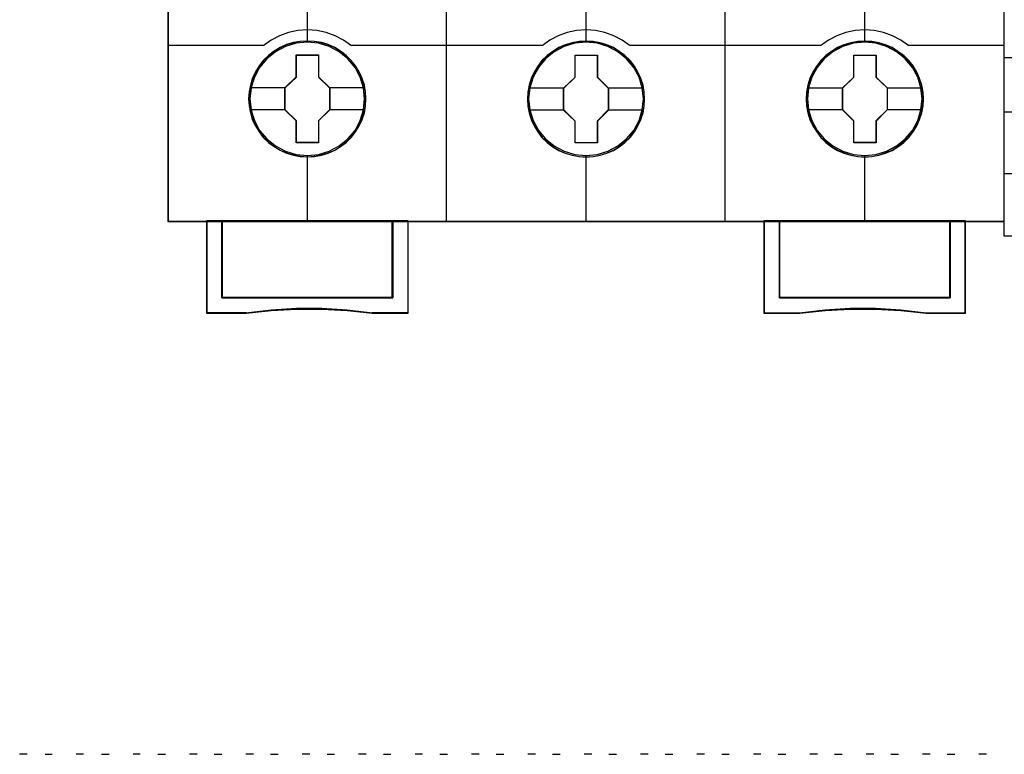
# Model space of a CAD drawing. Header units: millimetres. Extents: x -1290 to 1795, y -4192 to -1311.
# Tile 392 of 656: x 1442 to 1454, y -3670 to -3660. Entities that reach past the tile are written whole.
import ezdxf

# ---------------------------------------------------------------- set-up
doc = ezdxf.new("R2010")
doc.units = ezdxf.units.MM
doc.layers.add('45', color=7, linetype='Continuous')
doc.layers.add('51', color=7, linetype='Continuous')
doc.layers.add('Aparatura', color=7, linetype='Continuous', lineweight=13)
doc.styles.get("Standard").update_dxf_attribs({"font": 'ARIALN.TTF', "width": 0.8})

# ---------------------------------------------------------------- blocks, each defined once
blk = doc.blocks.new('*U193')
at = {"layer": '45', "color": 7}
for points in [[(423.504135, -83.678926), (405.49189, -83.678926), (405.49189, -165.701694), (423.504135, -165.701694), (441.50524, -165.701694), (459.517485, -165.701694), (459.517485, -83.678926), (441.50524, -83.678926), (423.504135, -83.678926)], [(418.289641, -157.791343), (418.267276, -157.33861), (418.194591, -156.891399), (418.038039, -156.460751), (417.859122, -156.046667), (417.624294, -155.654667), (417.344737, -155.306836), (417.014859, -154.986611), (416.645843, -154.710554), (416.276827, -154.467625), (415.846309, -154.279907), (415.41579, -154.152921), (414.957316, -154.070104), (414.504433, -154.048019), (414.045959, -154.070104), (413.604258, -154.152921), (413.156966, -154.279907), (412.743221, -154.467625), (412.351841, -154.710554), (411.994008, -154.986611), (411.658539, -155.306836), (411.395755, -155.654667), (411.149744, -156.046667), (410.948463, -156.460751), (410.831049, -156.891399), (410.74159, -157.33861), (410.708044, -157.791343), (410.74159, -158.238554), (410.831049, -158.680244), (410.948463, -159.110892), (411.149744, -159.524976), (411.395755, -159.916976), (411.658539, -160.275849), (411.994008, -160.596075), (412.351841, -160.872131), (412.743221, -161.104018), (413.156966, -161.286215), (413.604258, -161.424244), (414.045959, -161.512582), (414.504433, -161.534666), (414.957316, -161.512582), (415.41579, -161.424244), (415.846309, -161.286215), (416.276827, -161.104018), (416.645843, -160.872131), (417.014859, -160.596075), (417.344737, -160.275849), (417.624294, -159.916976), (417.859122, -159.524976), (418.038039, -159.110892), (418.194591, -158.680244), (418.267276, -158.238554), (418.289641, -157.791343)], [(418.289641, -157.791343), (418.267276, -157.33861), (418.194591, -156.891399), (418.038039, -156.460751), (417.859122, -156.046667), (417.624294, -155.654667), (417.344737, -155.306836), (417.014859, -154.986611), (416.645843, -154.710554), (416.276827, -154.467625), (415.846309, -154.279907), (415.41579, -154.152921), (414.957316, -154.070104), (414.504433, -154.048019), (414.045959, -154.070104), (413.604258, -154.152921), (413.156966, -154.279907), (412.743221, -154.467625), (412.351841, -154.710554), (411.994008, -154.986611), (411.658539, -155.306836), (411.395755, -155.654667), (411.149744, -156.046667), (410.948463, -156.460751), (410.831049, -156.891399), (410.74159, -157.33861), (410.708044, -157.791343), (410.74159, -158.238554), (410.831049, -158.680244), (410.948463, -159.110892), (411.149744, -159.524976), (411.395755, -159.916976), (411.658539, -160.275849), (411.994008, -160.596075), (412.351841, -160.872131), (412.743221, -161.104018), (413.156966, -161.286215), (413.604258, -161.424244), (414.045959, -161.512582), (414.504433, -161.534666), (414.957316, -161.512582), (415.41579, -161.424244), (415.846309, -161.286215), (416.276827, -161.104018), (416.645843, -160.872131), (417.014859, -160.596075), (417.344737, -160.275849), (417.624294, -159.916976), (417.859122, -159.524976), (418.038039, -159.110892), (418.194591, -158.680244), (418.267276, -158.238554), (418.289641, -157.791343)], [(418.273525, -157.790445), (418.251255, -157.339558), (418.178879, -156.89417), (418.022993, -156.465278), (417.844837, -156.052882), (417.611007, -155.66248), (417.332638, -155.316067), (417.004162, -154.997147), (416.636715, -154.722216), (416.269268, -154.480277), (415.84058, -154.293324), (415.411892, -154.166856), (414.955367, -154.084377), (414.504409, -154.062382), (414.047884, -154.084377), (413.608061, -154.166856), (413.162671, -154.293324), (412.750685, -154.480277), (412.360969, -154.722216), (412.004656, -154.997147), (411.670614, -155.316067), (411.408947, -155.66248), (411.163982, -156.052882), (410.963557, -156.465278), (410.846642, -156.89417), (410.757564, -157.339558), (410.724159, -157.790445), (410.757564, -158.235833), (410.846642, -158.675722), (410.963557, -159.104615), (411.163982, -159.517011), (411.408947, -159.907413), (411.670614, -160.264823), (412.004656, -160.583743), (412.360969, -160.858674), (412.750685, -161.089616), (413.162671, -161.27107), (413.608061, -161.408536), (414.047884, -161.496513), (414.504409, -161.518508), (414.955367, -161.496513), (415.411892, -161.408536), (415.84058, -161.27107), (416.269268, -161.089616), (416.636715, -160.858674), (417.004162, -160.583743), (417.332638, -160.264823), (417.611007, -159.907413), (417.844837, -159.517011), (418.022993, -159.104615), (418.178879, -158.675722), (418.251255, -158.235833), (418.273525, -157.790445)], [(436.289219, -157.796661), (436.266859, -157.349458), (436.194189, -156.902255), (436.037669, -156.466094), (435.85879, -156.052017), (435.62401, -155.665545), (435.344511, -155.312199), (435.014701, -154.99198), (434.651352, -154.715929), (434.276823, -154.473003), (433.846394, -154.29081), (433.415965, -154.158305), (432.957586, -154.07549), (432.504797, -154.053405), (432.052007, -154.07549), (431.604808, -154.158305), (431.157609, -154.29081), (430.74395, -154.473003), (430.352651, -154.715929), (429.994892, -154.99198), (429.659492, -155.312199), (429.396763, -155.665545), (429.150803, -156.052017), (428.955154, -156.466094), (428.832174, -156.902255), (428.742734, -157.349458), (428.714784, -157.796661), (428.742734, -158.249385), (428.832174, -158.685547), (428.955154, -159.116187), (429.150803, -159.530264), (429.396763, -159.922256), (429.659492, -160.281123), (429.994892, -160.601343), (430.352651, -160.882915), (430.74395, -161.109277), (431.157609, -161.296992), (431.604808, -161.429497), (432.052007, -161.517833), (432.504797, -161.545438), (432.957586, -161.517833), (433.415965, -161.429497), (433.846394, -161.296992), (434.276823, -161.109277), (434.651352, -160.882915), (435.014701, -160.601343), (435.344511, -160.281123), (435.62401, -159.922256), (435.85879, -159.530264), (436.037669, -159.116187), (436.194189, -158.685547), (436.266859, -158.249385), (436.289219, -157.796661)], [(436.289219, -157.796661), (436.266859, -157.349458), (436.194189, -156.902255), (436.037669, -156.466094), (435.85879, -156.052017), (435.62401, -155.665545), (435.344511, -155.312199), (435.014701, -154.99198), (434.651352, -154.715929), (434.276823, -154.473003), (433.846394, -154.29081), (433.415965, -154.158305), (432.957586, -154.07549), (432.504797, -154.053405), (432.052007, -154.07549), (431.604808, -154.158305), (431.157609, -154.29081), (430.74395, -154.473003), (430.352651, -154.715929), (429.994892, -154.99198), (429.659492, -155.312199), (429.396763, -155.665545), (429.150803, -156.052017), (428.955154, -156.466094), (428.832174, -156.902255), (428.742734, -157.349458), (428.714784, -157.796661), (428.742734, -158.249385), (428.832174, -158.685547), (428.955154, -159.116187), (429.150803, -159.530264), (429.396763, -159.922256), (429.659492, -160.281123), (429.994892, -160.601343), (430.352651, -160.882915), (430.74395, -161.109277), (431.157609, -161.296992), (431.604808, -161.429497), (432.052007, -161.517833), (432.504797, -161.545438), (432.957586, -161.517833), (433.415965, -161.429497), (433.846394, -161.296992), (434.276823, -161.109277), (434.651352, -160.882915), (435.014701, -160.601343), (435.344511, -160.281123), (435.62401, -159.922256), (435.85879, -159.530264), (436.037669, -159.116187), (436.194189, -158.685547), (436.266859, -158.249385), (436.289219, -157.796661)], [(436.274894, -157.796673), (436.252624, -157.351399), (436.180246, -156.906125), (436.024355, -156.471845), (435.846194, -156.059554), (435.612358, -155.674749), (435.333982, -155.322928), (435.005498, -155.00409), (434.643609, -154.729229), (434.270585, -154.487352), (433.841886, -154.305944), (433.413187, -154.174011), (432.95665, -154.091552), (432.505681, -154.069564), (432.054711, -154.091552), (431.609309, -154.174011), (431.163908, -154.305944), (430.751911, -154.487352), (430.362184, -154.729229), (430.005863, -155.00409), (429.671811, -155.322928), (429.410138, -155.674749), (429.165167, -156.059554), (428.970304, -156.471845), (428.847818, -156.906125), (428.758738, -157.351399), (428.7309, -157.796673), (428.758738, -158.247445), (428.847818, -158.681724), (428.970304, -159.110507), (429.165167, -159.522798), (429.410138, -159.9131), (429.671811, -160.270419), (430.005863, -160.589257), (430.362184, -160.869615), (430.751911, -161.095), (431.163908, -161.281905), (431.609309, -161.413839), (432.054711, -161.501794), (432.505681, -161.52928), (432.95665, -161.501794), (433.413187, -161.413839), (433.841886, -161.281905), (434.270585, -161.095), (434.643609, -160.869615), (435.005498, -160.589257), (435.333982, -160.270419), (435.612358, -159.9131), (435.846194, -159.522798), (436.024355, -159.110507), (436.180246, -158.681724), (436.252624, -158.247445), (436.274894, -157.796673)], [(454.29596, -157.796729), (454.2736, -157.343996), (454.200933, -156.896785), (454.044417, -156.466137), (453.865543, -156.052053), (453.63077, -155.660053), (453.351279, -155.312222), (453.021479, -154.991997), (452.65255, -154.715941), (452.283622, -154.473011), (451.853205, -154.285293), (451.422788, -154.158307), (450.964422, -154.07549), (450.511646, -154.053405), (450.05328, -154.07549), (449.611684, -154.158307), (449.164498, -154.285293), (448.75085, -154.473011), (448.359562, -154.715941), (448.001814, -154.991997), (447.666424, -155.312222), (447.403702, -155.660053), (447.15775, -156.052053), (446.956516, -156.466137), (446.839129, -156.896785), (446.749692, -157.343996), (446.716153, -157.796729), (446.749692, -158.24394), (446.839129, -158.68563), (446.956516, -159.116278), (447.15775, -159.530362), (447.403702, -159.922362), (447.666424, -160.281235), (448.001814, -160.601461), (448.359562, -160.877517), (448.75085, -161.109404), (449.164498, -161.291602), (449.611684, -161.42963), (450.05328, -161.517968), (450.511646, -161.540052), (450.964422, -161.517968), (451.422788, -161.42963), (451.853205, -161.291602), (452.283622, -161.109404), (452.65255, -160.877517), (453.021479, -160.601461), (453.351279, -160.281235), (453.63077, -159.922362), (453.865543, -159.530362), (454.044417, -159.116278), (454.200933, -158.68563), (454.2736, -158.24394), (454.29596, -157.796729)], [(454.29596, -157.796729), (454.2736, -157.343996), (454.200933, -156.896785), (454.044417, -156.466137), (453.865543, -156.052053), (453.63077, -155.660053), (453.351279, -155.312222), (453.021479, -154.991997), (452.65255, -154.715941), (452.283622, -154.473011), (451.853205, -154.285293), (451.422788, -154.158307), (450.964422, -154.07549), (450.511646, -154.053405), (450.05328, -154.07549), (449.611684, -154.158307), (449.164498, -154.285293), (448.75085, -154.473011), (448.359562, -154.715941), (448.001814, -154.991997), (447.666424, -155.312222), (447.403702, -155.660053), (447.15775, -156.052053), (446.956516, -156.466137), (446.839129, -156.896785), (446.749692, -157.343996), (446.716153, -157.796729), (446.749692, -158.24394), (446.839129, -158.68563), (446.956516, -159.116278), (447.15775, -159.530362), (447.403702, -159.922362), (447.666424, -160.281235), (448.001814, -160.601461), (448.359562, -160.877517), (448.75085, -161.109404), (449.164498, -161.291602), (449.611684, -161.42963), (450.05328, -161.517968), (450.511646, -161.540052), (450.964422, -161.517968), (451.422788, -161.42963), (451.853205, -161.291602), (452.283622, -161.109404), (452.65255, -160.877517), (453.021479, -160.601461), (453.351279, -160.281235), (453.63077, -159.922362), (453.865543, -159.530362), (454.044417, -159.116278), (454.200933, -158.68563), (454.2736, -158.24394), (454.29596, -157.796729)], [(454.281634, -157.796729), (454.259365, -157.345951), (454.186989, -156.90067), (454.031102, -156.471881), (453.852946, -156.059584), (453.619116, -155.669276), (453.340747, -155.322947), (453.012272, -155.004104), (452.644825, -154.729239), (452.277378, -154.487358), (451.84869, -154.30045), (451.420002, -154.174012), (450.963477, -154.091553), (450.512519, -154.069564), (450.055994, -154.091553), (449.616171, -154.174012), (449.170781, -154.30045), (448.758795, -154.487358), (448.369078, -154.729239), (448.012766, -155.004104), (447.678723, -155.322947), (447.417057, -155.669276), (447.172092, -156.059584), (446.971666, -156.471881), (446.854751, -156.90067), (446.765673, -157.345951), (446.732269, -157.796729), (446.765673, -158.24201), (446.854751, -158.681793), (446.971666, -159.110582), (447.172092, -159.522879), (447.417057, -159.913187), (447.678723, -160.270511), (448.012766, -160.589354), (448.369078, -160.864219), (448.758795, -161.095105), (449.170781, -161.276516), (449.616171, -161.413948), (450.055994, -161.501905), (450.512519, -161.523894), (450.963477, -161.501905), (451.420002, -161.413948), (451.84869, -161.276516), (452.277378, -161.095105), (452.644825, -160.864219), (453.012272, -160.589354), (453.340747, -160.270511), (453.619116, -159.913187), (453.852946, -159.522879), (454.031102, -159.110582), (454.186989, -158.681793), (454.259365, -158.24201), (454.281634, -157.796729)], [(413.789237, -154.943903), (415.23045, -154.943903), (415.23045, -156.370495), (415.951056, -157.072732), (415.951056, -158.493795), (415.23045, -159.21262), (415.23045, -160.622624), (413.789237, -160.622624), (413.789237, -159.21262), (413.057372, -158.493795), (413.057372, -157.072732), (413.789237, -156.370495), (413.789237, -154.943903)], [(413.789237, -154.943903), (415.23045, -154.943903), (415.23045, -154.943903), (415.23045, -156.370495), (415.23045, -156.370495), (415.951056, -157.072732), (415.951056, -157.072732), (415.951056, -158.493795), (415.951056, -158.493795), (415.23045, -159.21262), (415.23045, -159.21262), (415.23045, -160.622624), (415.23045, -160.622624), (413.789237, -160.622624), (413.789237, -160.622624), (413.789237, -159.21262), (413.789237, -159.21262), (413.057372, -158.493795), (413.057372, -158.493795), (413.057372, -157.072732), (413.057372, -157.072732), (413.789237, -156.370495), (413.789237, -156.370495), (413.789237, -154.943903), (413.789237, -154.943903)], [(413.797201, -154.960062), (415.222361, -154.960062), (415.222361, -156.378535), (415.934941, -157.076776), (415.934941, -158.489751), (415.222361, -159.204486), (415.222361, -160.606466), (413.797201, -160.606466), (413.797201, -159.204486), (413.073487, -158.489751), (413.073487, -157.076776), (413.797201, -156.378535), (413.797201, -154.960062)], [(431.796236, -154.954676), (433.237449, -154.954676), (433.237449, -156.375738), (433.952425, -157.083505), (433.952425, -158.504567), (433.237449, -159.223392), (433.237449, -160.633396), (431.796236, -160.633396), (431.796236, -159.223392), (431.058741, -158.504567), (431.058741, -157.083505), (431.796236, -156.375738), (431.796236, -154.954676)], [(431.796236, -154.954676), (433.237449, -154.954676), (433.237449, -154.954676), (433.237449, -156.375738), (433.237449, -156.375738), (433.952425, -157.083505), (433.952425, -157.083505), (433.952425, -158.504567), (433.952425, -158.504567), (433.237449, -159.223392), (433.237449, -159.223392), (433.237449, -160.633396), (433.237449, -160.633396), (431.796236, -160.633396), (431.796236, -160.633396), (431.796236, -159.223392), (431.796236, -159.223392), (431.058741, -158.504567), (431.058741, -158.504567), (431.058741, -157.083505), (431.058741, -157.083505), (431.796236, -156.375738), (431.796236, -156.375738), (431.796236, -154.954676), (431.796236, -154.954676)], [(431.802803, -154.970834), (433.228854, -154.970834), (433.228854, -156.383809), (433.936309, -157.087548), (433.936309, -158.500523), (433.228854, -159.215258), (433.228854, -160.617238), (431.802803, -160.617238), (431.802803, -159.215258), (431.073066, -158.500523), (431.073066, -157.087548), (431.802803, -156.383809), (431.802803, -154.970834)], [(449.797347, -154.954676), (451.23856, -154.954676), (451.23856, -156.375774), (451.959166, -157.078029), (451.959166, -158.499127), (451.23856, -159.217971), (451.23856, -160.62801), (449.797347, -160.62801), (449.797347, -159.217971), (449.065481, -158.499127), (449.065481, -157.078029), (449.797347, -156.375774), (449.797347, -154.954676)], [(449.797347, -154.954676), (451.23856, -154.954676), (451.23856, -154.954676), (451.23856, -156.375774), (451.23856, -156.375774), (451.959166, -157.078029), (451.959166, -157.078029), (451.959166, -158.499127), (451.959166, -158.499127), (451.23856, -159.217971), (451.23856, -159.217971), (451.23856, -160.62801), (451.23856, -160.62801), (449.797347, -160.62801), (449.797347, -160.62801), (449.797347, -159.217971), (449.797347, -159.217971), (449.065481, -158.499127), (449.065481, -158.499127), (449.065481, -157.078029), (449.065481, -157.078029), (449.797347, -156.375774), (449.797347, -156.375774), (449.797347, -154.954676), (449.797347, -154.954676)], [(449.803973, -154.970834), (451.230024, -154.970834), (451.230024, -156.383837), (451.94305, -157.082092), (451.94305, -158.495095), (451.230024, -159.209844), (451.230024, -160.611852), (449.803973, -160.611852), (449.803973, -159.209844), (449.079806, -158.495095), (449.079806, -157.082092), (449.803973, -156.383837), (449.803973, -154.970834)], [(420.017656, -170.633081), (408.990355, -170.633081), (408.990355, -165.669378), (407.997005, -165.669378), (407.997005, -171.63356), (410.547347, -171.63356), (412.171307, -171.45668), (413.806428, -171.36824), (415.441549, -171.36824), (417.07109, -171.45668), (418.706211, -171.63356), (421.022167, -171.63356), (421.022167, -165.669378), (420.017656, -165.669378), (420.017656, -170.633081)], [(420.019405, -170.637136), (420.019405, -165.669378), (414.503319, -165.669378), (408.987232, -165.669378), (408.987232, -170.637136), (420.019405, -170.637136)], [(443.988999, -165.669378), (443.988999, -171.63356), (446.304637, -171.63356), (447.939533, -171.45668), (449.568849, -171.36824), (451.203746, -171.36824), (452.838642, -171.45668), (454.462378, -171.63356), (457.01237, -171.63356), (457.01237, -165.669378), (456.019157, -165.669378), (456.019157, -170.633081), (444.993372, -170.633081), (444.993372, -165.669378), (443.988999, -165.669378)], [(450.506056, -165.669378), (444.98997, -165.669378), (444.98997, -170.637136), (456.022143, -170.637136), (456.022143, -165.669378), (450.506056, -165.669378)]]:
    blk.add_lwpolyline(points, close=True, dxfattribs=at)
at = {"layer": '45', "color": 139}
for points in [[(423.504135, -83.678926), (405.49189, -83.678926), (405.49189, -165.701694), (423.504135, -165.701694), (441.50524, -165.701694), (459.517485, -165.701694), (459.517485, -83.678926), (441.50524, -83.678926), (423.504135, -83.678926)], [(423.510102, -83.695084), (405.508006, -83.695084), (405.508006, -165.685536), (423.510102, -165.685536), (441.501064, -165.685536), (459.503159, -165.685536), (459.503159, -83.695084), (441.501064, -83.695084), (423.510102, -83.695084)], [(418.20548, -157.785889), (418.132799, -157.068111), (417.925937, -156.388982), (417.584894, -155.754024), (417.126442, -155.196366), (416.561764, -154.743613), (415.918814, -154.40681), (415.219955, -154.191476), (414.498733, -154.12522), (413.77751, -154.191476), (413.089833, -154.40681), (412.446883, -154.743613), (411.882205, -155.196366), (411.423753, -155.754024), (411.08271, -156.388982), (410.864666, -157.068111), (410.797576, -157.785889), (410.864666, -158.503667), (411.08271, -159.188317), (411.423753, -159.817754), (411.882205, -160.375412), (412.446883, -160.828165), (413.089833, -161.164968), (413.77751, -161.37478), (414.498733, -161.45208), (415.219955, -161.37478), (415.918814, -161.164968), (416.561764, -160.828165), (417.126442, -160.375412), (417.584894, -159.817754), (417.925937, -159.188317), (418.132799, -158.503667), (418.20548, -157.785889)], [(418.210852, -157.791343), (418.138173, -157.073551), (417.931317, -156.388888), (417.584693, -155.753919), (417.120664, -155.201772), (416.567185, -154.749011), (415.924253, -154.40668), (415.225415, -154.196864), (414.504214, -154.130606), (413.783013, -154.196864), (413.084175, -154.40668), (412.446834, -154.749011), (411.887764, -155.201772), (411.418144, -155.753919), (411.077111, -156.388888), (410.870255, -157.073551), (410.797576, -157.791343), (410.870255, -158.503613), (411.077111, -159.193797), (411.418144, -159.823245), (411.887764, -160.375392), (412.446834, -160.828153), (413.084175, -161.170484), (413.783013, -161.3803), (414.504214, -161.45208), (415.225415, -161.3803), (415.924253, -161.170484), (416.567185, -160.828153), (417.120664, -160.375392), (417.584693, -159.823245), (417.931317, -159.193797), (418.138173, -158.503613), (418.210852, -157.791343)], [(436.212221, -157.785889), (436.133951, -157.068111), (435.927095, -156.388982), (435.586062, -155.754024), (435.127624, -155.196366), (434.562963, -154.743613), (433.920031, -154.40681), (433.226784, -154.191476), (432.499992, -154.12522), (431.778791, -154.191476), (431.091134, -154.40681), (430.448203, -154.743613), (429.883542, -155.196366), (429.425104, -155.754024), (429.084071, -156.388982), (428.871624, -157.068111), (428.798945, -157.785889), (428.871624, -158.503667), (429.084071, -159.188317), (429.425104, -159.817754), (429.883542, -160.375412), (430.448203, -160.828165), (431.091134, -161.164968), (431.778791, -161.37478), (432.499992, -161.45208), (433.226784, -161.37478), (433.920031, -161.164968), (434.562963, -160.828165), (435.127624, -160.375412), (435.586062, -159.817754), (435.927095, -159.188317), (436.133951, -158.503667), (436.212221, -157.785889)], [(436.212221, -157.791343), (436.139542, -157.073551), (435.932686, -156.388888), (435.586062, -155.753919), (435.122033, -155.201772), (434.568553, -154.749011), (433.925622, -154.40668), (433.226784, -154.196864), (432.505583, -154.130606), (431.784382, -154.196864), (431.085543, -154.40668), (430.448203, -154.749011), (429.889132, -155.201772), (429.425104, -155.753919), (429.07848, -156.388888), (428.871624, -157.073551), (428.798945, -157.791343), (428.871624, -158.503613), (429.07848, -159.193797), (429.425104, -159.823245), (429.889132, -160.375392), (430.448203, -160.828153), (431.085543, -161.170484), (431.784382, -161.3803), (432.505583, -161.45208), (433.226784, -161.3803), (433.925622, -161.170484), (434.568553, -160.828153), (435.122033, -160.375392), (435.586062, -159.823245), (435.932686, -159.193797), (436.139542, -158.503613), (436.212221, -157.791343)], [(454.21359, -157.791343), (454.140911, -157.073551), (453.934055, -156.388888), (453.593021, -155.753919), (453.123402, -155.201772), (452.569922, -154.749011), (451.926991, -154.40668), (451.228153, -154.196864), (450.506952, -154.130606), (449.785751, -154.196864), (449.086912, -154.40668), (448.449572, -154.749011), (447.890501, -155.201772), (447.426473, -155.753919), (447.079849, -156.388888), (446.872993, -157.073551), (446.800314, -157.791343), (446.872993, -158.503613), (447.079849, -159.193797), (447.426473, -159.823245), (447.890501, -160.375392), (448.449572, -160.828153), (449.086912, -161.170484), (449.785751, -161.3803), (450.506952, -161.45208), (451.228153, -161.3803), (451.926991, -161.170484), (452.569922, -160.828153), (453.123402, -160.375392), (453.593021, -159.823245), (453.934055, -159.193797), (454.140911, -158.503613), (454.21359, -157.791343)], [(454.21359, -157.785889), (454.135318, -157.068111), (453.928455, -156.388982), (453.587412, -155.754024), (453.128961, -155.196366), (452.564283, -154.743613), (451.921333, -154.40681), (451.228065, -154.191476), (450.506842, -154.12522), (449.780029, -154.191476), (449.092352, -154.40681), (448.449402, -154.743613), (447.884724, -155.196366), (447.426272, -155.754024), (447.085229, -156.388982), (446.872776, -157.068111), (446.805685, -157.785889), (446.872776, -158.503667), (447.085229, -159.188317), (447.426272, -159.817754), (447.884724, -160.375412), (448.449402, -160.828165), (449.092352, -161.164968), (449.780029, -161.37478), (450.506842, -161.45208), (451.228065, -161.37478), (451.921333, -161.164968), (452.564283, -160.828165), (453.128961, -160.375412), (453.587412, -159.817754), (453.928455, -159.188317), (454.135318, -158.503667), (454.21359, -157.785889)]]:
    blk.add_lwpolyline(points, close=True, dxfattribs=at)
for points in [[(423.493259, -165.701694), (423.493259, -119.964925)], [(441.483884, -165.701694), (441.483884, -119.964925)], [(414.488098, -146.900695), (414.488098, -154.146764)], [(432.489467, -146.900695), (432.489467, -154.146764)], [(450.489045, -146.900695), (450.489045, -154.146764)], [(417.353133, -154.34964), (416.843777, -153.986419), (416.300838, -153.702652), (415.724315, -153.492665), (415.119806, -153.373483), (414.504101, -153.32808), (413.888397, -153.373483), (413.289485, -153.492665), (412.707365, -153.702652), (412.164425, -153.986419), (411.660667, -154.34964)], [(435.349129, -154.34964), (434.845193, -153.986419), (434.302061, -153.702652), (433.719735, -153.492665), (433.12061, -153.373483), (432.504688, -153.32808), (431.888765, -153.373483), (431.28964, -153.492665), (430.707314, -153.702652), (430.164182, -153.986419), (429.660246, -154.34964)], [(453.350498, -154.34964), (452.846582, -153.986419), (452.297873, -153.702652), (451.721168, -153.492665), (451.122068, -153.373483), (450.50617, -153.32808), (449.890272, -153.373483), (449.285572, -153.492665), (448.708868, -153.702652), (448.165758, -153.986419), (447.656243, -154.34964)], [(405.49189, -154.317323), (411.692899, -154.317323)], [(417.320901, -154.317323), (423.527282, -154.317323)], [(423.493259, -154.317323), (429.694268, -154.317323)], [(435.316898, -154.317323), (441.516116, -154.317323)], [(441.483884, -154.317323), (447.690265, -154.317323)], [(453.318267, -154.317323), (459.517485, -154.317323)], [(414.488098, -161.430535), (414.488098, -165.701694)], [(432.489467, -161.430535), (432.489467, -165.701694)], [(450.489045, -161.430535), (450.489045, -165.701694)], [(407.997005, -165.669378), (407.997005, -171.63356)], [(414.52033, -165.669378), (407.997005, -165.669378)], [(408.987232, -165.669378), (408.987232, -170.637136)], [(419.987173, -170.637136), (419.987173, -165.669378)], [(420.988145, -165.669378), (420.988145, -171.63356)], [(443.988999, -165.669378), (443.988999, -171.63356)], [(444.98997, -170.637136), (444.98997, -165.669378)], [(455.989911, -165.669378), (455.989911, -170.637136)], [(456.980139, -165.669378), (456.980139, -171.63356)], [(408.987232, -170.604819), (420.019405, -170.604819)], [(456.022143, -170.604819), (444.98997, -170.604819)], [(410.573745, -171.599448), (407.997005, -171.599448)], [(418.712233, -171.63356), (417.074736, -171.434874), (415.442828, -171.335531), (413.80533, -171.335531), (412.167833, -171.434874), (410.541513, -171.63356)], [(421.022167, -171.599448), (418.678211, -171.599448)], [(443.988999, -171.599448), (446.331164, -171.599448)], [(454.469652, -171.63356), (452.843333, -171.434874), (451.205835, -171.335531), (449.568338, -171.335531), (447.93643, -171.434874), (446.298933, -171.63356)], [(454.43563, -171.599448), (457.01237, -171.599448)]]:
    blk.add_lwpolyline(points, dxfattribs=at)
at = {"layer": '45', "color": 59}
blk.add_lwpolyline([(423.493259, -165.701694), (423.493259, -119.964925)], dxfattribs=at)
at = {"layer": '45', "color": 7}
for points in [[(410.779669, -157.060632), (413.089603, -157.060632)], [(415.918825, -157.060632), (418.216224, -157.060632)], [(428.78641, -157.071404), (431.090972, -157.071404)], [(433.918403, -157.071404), (436.217593, -157.071404)], [(446.787779, -157.066018), (449.097713, -157.066018)], [(451.925144, -157.066018), (454.224334, -157.066018)], [(410.779669, -158.473579), (413.089603, -158.473579)], [(415.918825, -158.473579), (418.216224, -158.473579)], [(428.78641, -158.484351), (431.090972, -158.484351)], [(433.918403, -158.484351), (436.217593, -158.484351)], [(446.787779, -158.478965), (449.097713, -158.478965)], [(451.925144, -158.478965), (454.224334, -158.478965)]]:
    blk.add_lwpolyline(points, dxfattribs=at)
at = {"layer": '45', "color": 59}
for points in [[(420.017656, -170.633081), (408.990355, -170.633081), (408.990355, -165.669378), (407.997005, -165.669378), (407.997005, -171.63356), (410.547347, -171.63356), (412.171307, -171.45668), (413.806428, -171.36824), (415.441549, -171.36824), (417.07109, -171.45668), (418.706211, -171.63356), (421.022167, -171.63356), (421.022167, -165.669378), (420.017656, -165.669378), (420.017656, -170.633081)], [(420.004026, -170.622043), (409.004012, -170.622043), (409.004012, -165.683741), (408.013121, -165.683741), (408.013121, -171.617402), (410.557152, -171.617402), (412.177093, -171.441427), (413.808168, -171.353439), (415.439243, -171.353439), (417.064751, -171.441427), (418.695826, -171.617402), (421.006051, -171.617402), (421.006051, -165.683741), (420.004026, -165.683741), (420.004026, -170.622043)], [(420.019405, -170.637136), (420.019405, -165.669378), (414.503319, -165.669378), (408.987232, -165.669378), (408.987232, -170.637136), (420.019405, -170.637136)], [(420.00508, -170.622773), (420.00508, -165.683741), (414.504214, -165.683741), (409.003348, -165.683741), (409.003348, -170.622773), (420.00508, -170.622773)], [(443.988999, -165.669378), (443.988999, -171.63356), (446.304637, -171.63356), (447.939533, -171.45668), (449.568849, -171.36824), (451.203746, -171.36824), (452.838642, -171.45668), (454.462378, -171.63356), (457.01237, -171.63356), (457.01237, -165.669378), (456.019157, -165.669378), (456.019157, -170.633081), (444.993372, -170.633081), (444.993372, -165.669378), (443.988999, -165.669378)], [(444.005114, -165.683741), (444.005114, -171.617402), (446.31534, -171.617402), (447.946415, -171.441427), (449.571923, -171.353439), (451.202998, -171.353439), (452.834072, -171.441427), (454.454014, -171.617402), (456.998045, -171.617402), (456.998045, -165.683741), (456.007153, -165.683741), (456.007153, -170.622043), (445.00714, -170.622043), (445.00714, -165.683741), (444.005114, -165.683741)], [(450.506056, -165.669378), (444.98997, -165.669378), (444.98997, -170.637136), (456.022143, -170.637136), (456.022143, -165.669378), (450.506056, -165.669378)], [(450.506056, -165.683741), (445.006086, -165.683741), (445.006086, -170.622773), (456.006027, -170.622773), (456.006027, -165.683741), (450.506056, -165.683741)]]:
    blk.add_lwpolyline(points, close=True, dxfattribs=at)
blk = doc.blocks.new('*U195')
at = {"layer": '45', "color": 7}
for points in [[(477.474087, -83.678926), (468.479579, -83.678926), (468.479579, -83.678926), (459.479881, -83.678926), (459.479881, -83.678926), (459.479881, -166.635281), (459.479881, -166.635281), (468.479579, -166.635281), (468.479579, -166.635281), (477.474087, -166.635281), (477.474087, -166.635281), (477.474087, -83.678926), (477.474087, -83.678926)], [(477.468715, -83.682516), (468.479578, -83.682516), (459.485253, -83.682516), (459.485253, -166.63169), (468.479578, -166.63169), (477.468715, -166.63169), (477.468715, -83.682516)], [(477.472835, -91.668888), (468.474298, -91.668888), (468.489876, -91.637752), (468.489876, -101.113607), (468.474298, -101.17588), (468.863733, -101.217395), (469.222013, -101.373078), (469.533561, -101.606601), (469.777606, -101.917965), (469.922995, -102.286413), (469.980112, -102.675619), (469.97492, -102.66524), (475.972214, -102.66524), (475.977406, -102.675619), (476.024138, -102.286413), (476.179912, -101.917965), (476.413573, -101.606601), (476.725121, -101.373078), (477.093785, -101.217395), (477.472835, -101.17588), (477.488413, -101.113607), (477.488413, -91.637752), (477.472835, -91.668888)], [(477.469269, -91.672459), (468.47967, -91.672459), (468.495232, -91.641343), (468.495232, -101.111033), (468.47967, -101.173265), (468.868718, -101.214753), (469.226642, -101.370334), (469.53788, -101.603706), (469.781684, -101.914868), (469.926928, -102.283076), (469.983989, -102.672028), (469.978801, -102.661656), (475.970138, -102.661656), (475.975326, -102.672028), (476.022011, -102.283076), (476.17763, -101.914868), (476.411059, -101.603706), (476.722297, -101.370334), (477.090596, -101.214753), (477.469269, -101.173265), (477.484831, -101.111033), (477.484831, -91.641343), (477.469269, -91.672459)], [(474.170345, -119.656123), (474.977926, -119.656123), (474.977926, -119.656123), (474.977926, -124.654403), (474.977926, -124.654403), (474.170345, -124.654403), (474.170345, -124.654403), (474.170345, -119.656123), (474.170345, -119.656123)], [(474.173926, -119.659714), (474.974345, -119.659714), (474.974345, -124.649017), (474.173926, -124.649017), (474.173926, -119.659714)], [(474.818559, -124.249799), (474.787334, -124.129751), (474.698865, -124.041019), (474.573968, -124.004483), (474.454274, -124.041019), (474.350193, -124.129751), (474.318968, -124.249799), (474.350193, -124.385506), (474.454274, -124.474238), (474.573968, -124.510774), (474.698865, -124.474238), (474.787334, -124.385506), (474.818559, -124.249799)], [(472.975089, -132.649136), (463.984251, -132.649136), (463.984251, -132.649136), (463.672791, -132.695899), (463.392476, -132.841385), (463.169262, -133.064809), (463.029105, -133.340193), (462.982386, -133.641556), (462.982386, -133.641556), (462.982386, -136.64999), (462.982386, -136.64999), (463.029105, -136.961745), (463.169262, -137.242324), (463.392476, -137.465749), (463.672791, -137.611234), (463.984251, -137.652801), (463.984251, -137.652801), (472.975089, -137.652801), (472.975089, -137.652801), (473.291741, -137.611234), (473.566865, -137.465749), (473.790078, -137.242324), (473.935427, -136.961745), (473.976955, -136.64999), (473.976955, -136.64999), (473.976955, -133.641556), (473.976955, -133.641556), (473.935427, -133.340193), (473.790078, -133.064809), (473.566865, -132.841385), (473.291741, -132.695899), (472.975089, -132.649136), (472.975089, -132.649136)], [(472.97216, -132.652727), (463.98718, -132.652727), (463.675922, -132.699406), (463.39579, -132.844631), (463.172722, -133.067654), (463.032656, -133.342544), (462.985967, -133.643366), (462.985967, -136.646403), (463.032656, -136.957599), (463.172722, -137.237675), (463.39579, -137.460698), (463.675922, -137.605923), (463.98718, -137.647415), (472.97216, -137.647415), (473.288606, -137.605923), (473.563551, -137.460698), (473.786619, -137.237675), (473.931872, -136.957599), (473.973374, -136.646403), (473.973374, -133.643366), (473.931872, -133.342544), (473.786619, -133.067654), (473.563551, -132.844631), (473.288606, -132.699406), (472.97216, -132.652727)], [(476.98166, -144.397876), (475.472145, -143.132237), (475.472145, -143.132237), (475.472145, -143.528075), (475.472145, -143.528075), (476.511568, -144.397876), (476.511568, -144.397876), (475.472145, -145.267678), (475.472145, -145.267678), (475.472145, -145.658307), (475.472145, -145.658307), (476.98166, -144.397876), (476.98166, -144.397876)], [(476.976288, -144.397865), (475.475726, -143.137623), (475.475726, -143.531773), (476.508985, -144.397865), (475.475726, -145.263957), (475.475726, -145.652921), (476.976288, -144.397865)], [(459.983053, -144.137638), (459.983053, -144.642134), (474.974345, -144.642134), (474.974345, -144.137638), (459.983053, -144.137638)], [(466.986271, -151.142936), (466.929105, -150.556071), (466.762804, -149.984787), (466.482172, -149.475824), (466.102798, -149.018796), (465.64547, -148.639671), (465.136174, -148.359223), (464.564515, -148.193031), (463.987659, -148.135902), (463.395212, -148.193031), (462.828749, -148.359223), (462.314256, -148.639671), (461.856929, -149.018796), (461.482752, -149.475824), (461.202119, -149.984787), (461.035818, -150.556071), (460.978652, -151.142936), (461.035818, -151.724607), (461.202119, -152.290698), (461.482752, -152.804854), (461.856929, -153.261882), (462.314256, -153.641007), (462.828749, -153.916262), (463.395212, -154.082454), (463.987659, -154.139583), (464.564515, -154.082454), (465.136174, -153.916262), (465.64547, -153.641007), (466.102798, -153.261882), (466.482172, -152.804854), (466.762804, -152.290698), (466.929105, -151.724607), (466.986271, -151.142936)], [(468.474298, -149.138241), (468.863787, -149.086343), (469.222117, -148.941029), (469.533708, -148.697109), (469.777788, -148.385721), (469.923197, -148.027626), (469.980322, -147.638392), (469.964742, -147.633202), (475.999223, -147.633202), (475.97845, -147.638392), (476.025189, -148.027626), (476.180984, -148.385721), (476.414678, -148.697109), (476.726269, -148.941029), (477.094985, -149.086343), (477.474087, -149.138241), (477.474087, -149.138241), (477.474087, -158.645934), (477.474087, -158.645934), (468.474298, -158.645934), (468.474298, -158.645934), (468.474298, -149.138241), (468.474298, -149.138241)], [(468.47967, -149.140604), (468.868694, -149.088749), (469.226596, -148.943553), (469.537815, -148.699832), (469.781603, -148.388699), (469.926839, -148.030895), (469.983896, -147.641978), (469.968335, -147.636793), (475.995612, -147.636793), (475.974864, -147.641978), (476.021547, -148.030895), (476.177156, -148.388699), (476.41057, -148.699832), (476.72179, -148.943553), (477.090065, -149.088749), (477.468715, -149.140604), (477.468715, -158.640547), (468.47967, -158.640547), (468.47967, -149.140604)], [(475.980688, -151.142936), (475.928721, -150.556071), (475.746834, -149.984787), (475.471407, -149.475824), (475.102437, -149.018796), (474.645123, -148.639671), (474.120251, -148.359223), (473.564199, -148.193031), (472.97177, -148.135902), (472.39493, -148.193031), (471.828484, -148.359223), (471.303613, -148.639671), (470.856692, -149.018796), (470.477329, -149.475824), (470.201902, -149.984787), (470.030409, -150.556071), (469.978441, -151.142936), (470.030409, -151.724607), (470.201902, -152.290698), (470.477329, -152.804854), (470.856692, -153.261882), (471.303613, -153.641007), (471.828484, -153.916262), (472.39493, -154.082454), (472.97177, -154.139583), (473.564199, -154.082454), (474.120251, -153.916262), (474.645123, -153.641007), (475.102437, -153.261882), (475.471407, -152.804854), (475.746834, -152.290698), (475.928721, -151.724607), (475.980688, -151.142936)], [(466.483099, -151.143033), (466.415515, -150.587071), (466.238754, -150.051891), (465.937222, -149.584259), (465.54731, -149.184174), (465.069017, -148.882811), (464.533538, -148.70615), (463.98766, -148.638603), (463.431386, -148.70615), (462.895906, -148.882811), (462.417613, -149.184174), (462.027701, -149.584259), (461.726169, -150.051891), (461.54421, -150.587071), (461.481824, -151.143033), (461.54421, -151.704192), (461.726169, -152.223784), (462.027701, -152.707004), (462.417613, -153.096697), (462.895906, -153.39806), (463.431386, -153.585113), (463.98766, -153.642268), (464.533538, -153.585113), (465.069017, -153.39806), (465.54731, -153.096697), (465.937222, -152.707004), (466.238754, -152.223784), (466.415515, -151.704192), (466.483099, -151.143033)], [(475.481098, -151.143033), (475.413535, -150.587071), (475.236832, -150.051891), (474.935397, -149.584259), (474.535216, -149.184174), (474.067473, -148.882811), (473.532166, -148.70615), (472.970874, -148.638603), (472.414778, -148.70615), (471.889866, -148.882811), (471.411728, -149.184174), (471.021942, -149.584259), (470.720507, -150.051891), (470.53341, -150.587071), (470.476241, -151.143033), (470.53341, -151.704192), (470.720507, -152.223784), (471.021942, -152.707004), (471.411728, -153.096697), (471.889866, -153.39806), (472.414778, -153.585113), (472.970874, -153.642268), (473.532166, -153.585113), (474.067473, -153.39806), (474.535216, -153.096697), (474.935397, -152.707004), (475.236832, -152.223784), (475.413535, -151.704192), (475.481098, -151.143033)], [(475.477517, -151.143926), (475.410074, -150.588961), (475.233687, -150.054742), (474.932792, -149.587949), (474.533327, -149.188581), (474.06642, -148.887759), (473.532071, -148.711415), (472.971783, -148.643989), (472.416683, -148.711415), (471.892709, -148.887759), (471.415427, -149.188581), (471.026338, -149.587949), (470.725442, -150.054742), (470.538679, -150.588961), (470.481613, -151.143926), (470.538679, -151.704078), (470.725442, -152.222738), (471.026338, -152.705091), (471.415427, -153.094085), (471.892709, -153.394908), (472.416683, -153.581625), (472.971783, -153.638677), (473.532071, -153.581625), (474.06642, -153.394908), (474.533327, -153.094085), (474.932792, -152.705091), (475.233687, -152.222738), (475.410074, -151.704078), (475.477517, -151.143926)], [(472.62671, -149.640413), (472.62671, -150.644495), (472.631922, -150.639292), (471.865783, -150.639292), (471.865783, -150.644495), (471.865783, -151.648577), (471.865783, -151.643374), (472.62671, -151.643374), (472.62671, -151.648577), (472.62671, -152.642253), (472.62671, -152.642253), (473.330308, -152.642253), (473.330308, -152.642253), (473.330308, -151.648577), (473.330308, -151.643374), (474.0756, -151.643374), (474.080812, -151.648577), (474.080812, -150.644495), (474.0756, -150.639292), (473.330308, -150.639292), (473.330308, -150.644495), (473.330308, -149.640413), (473.330308, -149.640413), (472.62671, -149.640413), (472.62671, -149.640413)], [(472.629007, -149.644004), (472.629007, -150.645083), (472.634197, -150.639896), (471.871155, -150.639896), (471.871155, -150.645083), (471.871155, -151.646162), (471.871155, -151.640975), (472.629007, -151.640975), (472.629007, -151.646162), (472.629007, -152.636867), (473.32976, -152.636867), (473.32976, -151.646162), (473.32976, -151.640975), (474.07204, -151.640975), (474.077231, -151.646162), (474.077231, -150.645083), (474.07204, -150.639896), (473.32976, -150.639896), (473.32976, -150.645083), (473.32976, -149.644004), (472.629007, -149.644004)], [(470.522798, -158.635161), (470.699569, -159.18263), (470.99072, -159.662316), (471.391054, -160.074221), (471.869375, -160.38706), (472.404887, -160.579977), (472.971593, -160.647759), (473.543499, -160.579977), (474.07901, -160.38706), (474.557331, -160.074221), (474.957665, -159.662316), (475.248817, -159.18263), (475.425588, -158.635161), (474.978462, -158.635161), (474.578128, -159.057494), (474.099807, -159.370333), (473.553897, -159.573678), (472.971593, -159.64146), (472.404887, -159.573678), (471.858977, -159.370333), (471.370258, -159.057494), (470.969924, -158.635161), (470.522798, -158.635161)], [(470.52817, -158.640547), (470.704553, -159.185085), (470.995067, -159.662204), (471.394524, -160.071904), (471.871796, -160.383069), (472.406134, -160.574954), (472.971599, -160.642373), (473.542251, -160.574954), (474.076589, -160.383069), (474.553862, -160.071904), (474.953319, -159.662204), (475.243832, -159.185085), (475.420216, -158.640547), (474.97407, -158.640547), (474.574613, -159.06062), (474.09734, -159.371784), (473.552627, -159.574041), (472.971599, -159.64146), (472.406134, -159.574041), (471.861421, -159.371784), (471.373773, -159.06062), (470.974316, -158.640547), (470.52817, -158.640547)], [(470.968669, -158.635161), (471.369074, -159.059378), (471.857881, -159.373612), (472.403889, -159.577864), (472.970697, -159.645948), (473.553106, -159.577864), (474.099114, -159.373612), (474.57752, -159.059378), (474.977926, -158.635161), (470.968669, -158.635161)], [(470.974041, -158.640547), (471.373552, -159.060996), (471.861268, -159.37244), (472.406056, -159.574878), (472.971599, -159.642358), (473.552706, -159.574878), (474.097495, -159.37244), (474.574833, -159.060996), (474.974345, -158.640547), (470.974041, -158.640547)], [(470.522798, -162.622654), (470.699569, -163.174843), (470.99072, -163.66452), (471.391054, -164.076057), (471.869375, -164.378198), (472.404887, -164.570944), (472.971593, -164.633456), (473.543499, -164.570944), (474.07901, -164.378198), (474.557331, -164.076057), (474.957665, -163.66452), (475.248817, -163.174843), (475.425588, -162.622654), (474.978462, -162.622654), (474.578128, -163.049819), (474.099807, -163.372797), (473.553897, -163.565543), (472.971593, -163.628055), (472.404887, -163.565543), (471.858977, -163.372797), (471.370258, -163.049819), (470.969924, -162.622654), (470.522798, -162.622654)], [(470.52817, -162.626244), (470.704553, -163.176461), (470.995067, -163.66439), (471.394524, -164.074457), (471.871796, -164.375519), (472.406134, -164.567576), (472.971599, -164.629865), (473.542251, -164.567576), (474.076589, -164.375519), (474.553862, -164.074457), (474.953319, -163.66439), (475.243832, -163.176461), (475.420216, -162.626244), (474.97407, -162.626244), (474.574613, -163.051884), (474.09734, -163.373709), (473.552627, -163.565766), (472.971599, -163.628055), (472.406134, -163.565766), (471.861421, -163.373709), (471.373773, -163.051884), (470.974316, -162.626244), (470.52817, -162.626244)], [(470.968669, -162.622654), (471.369074, -163.052107), (471.857881, -163.376816), (472.403889, -163.570594), (472.970697, -163.633441), (473.553106, -163.570594), (474.099114, -163.376816), (474.57752, -163.052107), (474.977926, -162.622654), (470.968669, -162.622654)], [(470.974041, -162.626244), (471.373552, -163.052647), (471.861268, -163.375049), (472.406056, -163.56745), (472.971599, -163.62985), (473.552706, -163.56745), (474.097495, -163.375049), (474.574833, -163.052647), (474.974345, -162.626244), (470.974041, -162.626244)]]:
    blk.add_lwpolyline(points, close=True, dxfattribs=at)
for points in [[(468.474298, -83.678926), (468.474298, -102.675619)], [(468.485042, -91.668273), (459.479881, -91.668273)], [(476.98166, -93.670098), (468.97747, -93.670098)], [(476.98166, -94.670113), (468.97747, -94.670113)], [(468.485042, -95.163837), (459.479881, -95.163837)], [(476.98166, -95.661151), (468.97747, -95.661151)], [(476.98166, -96.661166), (468.97747, -96.661166)], [(476.98166, -97.662976), (468.97747, -97.662976)], [(476.98166, -98.662991), (468.97747, -98.662991)], [(476.98166, -99.663006), (468.97747, -99.663006)], [(468.485042, -102.664846), (459.479881, -102.664846)], [(477.474087, -102.664846), (468.474298, -102.664846)], [(468.485042, -147.638588), (459.479881, -147.638588)], [(463.983357, -147.638588), (463.983357, -148.649375)], [(468.474298, -147.638588), (468.474298, -166.635281)], [(477.474087, -147.638588), (468.474298, -147.638588)], [(472.63397, -150.640428), (470.522798, -150.640428)], [(475.425588, -150.640428), (473.323369, -150.640428)], [(469.989185, -151.137742), (468.97747, -151.137742)], [(476.98166, -151.137742), (475.969944, -151.137742)], [(472.63397, -151.640443), (470.522798, -151.640443)], [(475.425588, -151.640443), (473.323369, -151.640443)], [(470.155715, -152.139553), (468.97747, -152.139553)], [(476.98166, -152.139553), (475.79267, -152.139553)], [(470.746629, -153.128796), (468.97747, -153.128796)], [(476.98166, -153.128796), (475.201757, -153.128796)], [(463.983357, -153.631496), (463.983357, -158.645934)], [(476.98166, -154.130606), (468.97747, -154.130606)], [(468.485042, -155.130621), (459.479881, -155.130621)], [(476.98166, -155.130621), (468.97747, -155.130621)], [(476.98166, -156.130636), (468.97747, -156.130636)], [(476.98166, -157.132446), (468.97747, -157.132446)], [(468.485042, -158.635161), (459.479881, -158.635161)], [(470.008882, -158.635161), (470.17516, -159.21317), (470.445361, -159.749521), (470.814289, -160.218176), (471.281944, -160.608723), (471.801561, -160.900331), (472.37314, -161.077378), (472.970699, -161.145073), (473.573455, -161.077378), (474.145034, -160.900331), (474.680239, -160.608723), (475.132306, -160.218176), (475.501234, -159.749521), (475.781828, -159.21317), (475.937713, -158.635161)], [(472.96703, -159.635176), (472.96703, -162.633426)], [(468.485042, -162.622654), (459.479881, -162.622654)], [(477.474087, -162.622654), (468.474298, -162.622654)], [(470.008882, -162.622654), (470.17516, -163.205911), (470.445361, -163.752715), (470.814289, -164.221404), (471.281944, -164.611978), (471.801561, -164.903607), (472.37314, -165.080667), (472.970699, -165.137951), (473.573455, -165.080667), (474.145034, -164.903607), (474.680239, -164.611978), (475.132306, -164.221404), (475.501234, -163.752715), (475.781828, -163.205911), (475.937713, -162.622654)], [(472.96703, -163.622669), (472.96703, -166.635281)]]:
    blk.add_lwpolyline(points, dxfattribs=at)
at = {"layer": '45', "color": 253}
for points in [[(476.820501, -106.58591), (460.081538, -106.58591)], [(476.820501, -107.844457), (460.081538, -107.844457)], [(476.820501, -108.830109), (460.081538, -108.830109)], [(476.820501, -109.555434), (460.081538, -109.555434)], [(476.820501, -110.043772), (460.081538, -110.043772)], [(476.820501, -110.530314), (460.081538, -110.530314)], [(476.820501, -111.257434), (460.081538, -111.257434)], [(476.820501, -112.232314), (460.081538, -112.232314)], [(476.820501, -113.507019), (460.081538, -113.507019)], [(476.820501, -115.0618), (460.081538, -115.0618)], [(463.012827, -135.126731), (459.936496, -135.126731)], [(477.022844, -135.126731), (473.878469, -135.126731)], [(463.037896, -136.683308), (459.936496, -136.683308)], [(477.022844, -136.683308), (473.878469, -136.683308)], [(477.022844, -137.952626), (459.936496, -137.952626)], [(477.022844, -138.927506), (459.936496, -138.927506)], [(477.022844, -139.658217), (459.936496, -139.658217)], [(477.022844, -140.141169), (459.936496, -140.141169)], [(477.022844, -140.638483), (459.936496, -140.638483)], [(477.022844, -141.369194), (459.936496, -141.369194)], [(477.022844, -142.338688), (459.936496, -142.338688)]]:
    blk.add_lwpolyline(points, dxfattribs=at)
at = {"layer": '45', "color": 255}
blk.add_lwpolyline([(474.823931, -124.249688), (474.792147, -124.127937), (474.702092, -124.037947), (474.574956, -124.000892), (474.453118, -124.037947), (474.347171, -124.127937), (474.315387, -124.249688), (474.347171, -124.38732), (474.453118, -124.47731), (474.574956, -124.514365), (474.702092, -124.47731), (474.792147, -124.38732), (474.823931, -124.249688)], close=True, dxfattribs=at)
at = {"layer": '45', "color": 1}
blk.add_lwpolyline([(459.977681, -144.134047), (459.977681, -144.64752), (459.977681, -144.64752), (474.977926, -144.64752), (474.977926, -144.64752), (474.977926, -144.134047), (474.977926, -144.134047), (459.977681, -144.134047), (459.977681, -144.134047)], close=True, dxfattribs=at)
blk = doc.blocks.new('*U202')
at = {"layer": '51', "color": 255}
for points in [[(264.91719, -350.04556), (265.363061, -350.04556)], [(268.557574, -350.04556), (269.048212, -350.04556)], [(272.199749, -350.04556), (272.690386, -350.04556)], [(275.841924, -350.04556), (276.332561, -350.04556)], [(279.484099, -350.04556), (279.974736, -350.04556)], [(283.126274, -350.04556), (283.615121, -350.04556)], [(286.766658, -350.04556), (287.257295, -350.04556)], [(290.408833, -350.04556), (290.89947, -350.04556)], [(294.051008, -350.04556), (294.541645, -350.04556)], [(297.693183, -350.04556), (298.182029, -350.04556)], [(301.335358, -350.04556), (301.824204, -350.04556)], [(304.975742, -350.04556), (305.466379, -350.04556)], [(308.617917, -350.04556), (309.108554, -350.04556)], [(312.260092, -350.04556), (312.750729, -350.04556)], [(315.902267, -350.04556), (316.391113, -350.04556)], [(319.542651, -350.04556), (320.033288, -350.04556)], [(323.184826, -350.04556), (323.675463, -350.04556)]]:
    blk.add_lwpolyline(points, dxfattribs=at)
blk = doc.blocks.new('*U221')
at = {"layer": '51', "color": 255}
for points in [[(263.764014, -350.032992), (263.273377, -350.032992)], [(267.404398, -350.032992), (266.915552, -350.032992)], [(271.046573, -350.032992), (270.600702, -350.032992)], [(274.733514, -350.032992), (274.242877, -350.032992)], [(278.375689, -350.032992), (277.885052, -350.032992)], [(282.016073, -350.032992), (281.527227, -350.032992)], [(285.658248, -350.032992), (285.167611, -350.032992)], [(289.300423, -350.032992), (288.809786, -350.032992)], [(292.942598, -350.032992), (292.451961, -350.032992)], [(296.584773, -350.032992), (296.094136, -350.032992)], [(300.225157, -350.032992), (299.736311, -350.032992)], [(303.867332, -350.032992), (303.376695, -350.032992)], [(307.509507, -350.032992), (307.01887, -350.032992)], [(311.151682, -350.032992), (310.661045, -350.032992)], [(314.793857, -350.032992), (314.30322, -350.032992)], [(318.434241, -350.032992), (317.945394, -350.032992)], [(322.076416, -350.032992), (321.585779, -350.032992)], [(325.718591, -350.032992), (325.227954, -350.032992)]]:
    blk.add_lwpolyline(points, dxfattribs=at)

msp = doc.modelspace()

# ---------------------------------------------------------------- block references
at = {"layer": 'Aparatura', "color": 7, "lineweight": 13, "xscale": 0.2, "yscale": 0.2, "zscale": 0.2}
for name, p in [('*U202', (1388.984, -3599.91)), ('*U193', (1362.454, -3629.895)), ('*U221', (1388.984, -3599.91))]:
    msp.add_blockref(name, p, dxfattribs=at)
at = {"layer": 'Aparatura', "color": 7, "lineweight": 13}
ref = msp.add_blockref('*U195', (1362.454, -3629.895), dxfattribs=dict(at, xscale=0.2, yscale=0.2, zscale=0.2))
ref.add_attrib('Oznaczenie', 'Q4', (1455.404, -3645.595), dxfattribs={"layer": '0', "height": 0.6, "rotation": 90, "flags": 2})
ref.add_attrib('Pr¹d znamionowy', '40A', (1456.404, -3645.595), dxfattribs={"layer": '0', "height": 0.6, "rotation": 90, "flags": 2})

doc.saveas('drawing.dxf')
